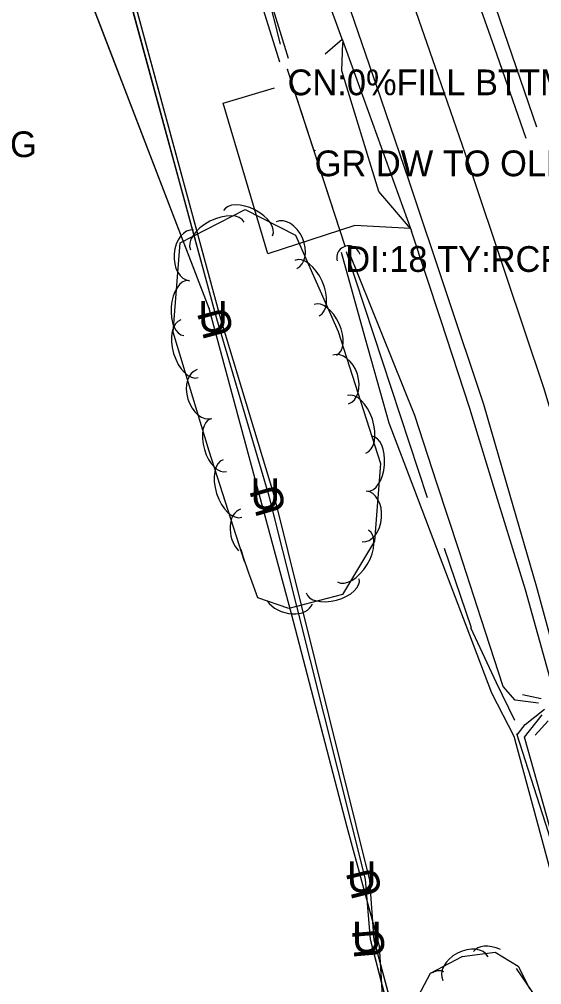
# Model space of a CAD drawing. Extents: x 954793 to 988390, y 1867850 to 1924428.
# Drawn here: x 961202.4 to 961303.9, y 1906990.9 to 1907178.4 of the extents above; entities that cross this region are included whole.
import ezdxf

# ---------------------------------------------------------------- set-up
doc = ezdxf.new("R2010")
doc.units = 0
for name, color, linetype in [('Default', 7, 'Continuous'), ('S_CROSS_DRAIN', 7, 'Continuous'), ('S_DITCHLINE', 7, 'Continuous'), ('S_DRG_PT_SYM', 7, 'Continuous'), ('S_DRIVEWAY', 7, 'Continuous'), ('S_EDGE_PAVEMENT', 7, 'Continuous'), ('S_FIBER_OPTIC_CABLE', 7, 'Continuous'), ('S_MSC_PT_SYM', 7, 'Continuous'), ('S_PAVEMENT_CROWN', 7, 'Continuous'), ('S_SHOULDER', 7, 'Continuous'), ('S_SIDE_DRAIN', 7, 'Continuous'), ('S_SIDE_DRAIN_ANNOT', 7, 'Continuous'), ('S_STREAM', 7, 'Continuous'), ('S_SURVEY_TEXT_ANNOT', 7, 'Continuous'), ('S_TREE', 7, 'Continuous'), ('S_UNDERGROUND_CABLE', 7, 'Continuous'), ('S_UTL_PT_SYM', 7, 'Continuous'), ('S_WALL', 7, 'Continuous'), ('S_WATER_UTILITIES', 7, 'Continuous')]:
    doc.layers.add(name, color=color, linetype=linetype)

msp = doc.modelspace()

# ---------------------------------------------------------------- linework, layer by layer
at = {"layer": 'S_CROSS_DRAIN'}
msp.add_arc((961266.42, 1907132.08), 2.3, 14.8327, 195.1619, dxfattribs=at)
at = {"layer": 'S_DITCHLINE'}
for points in [[(961254.72, 1907170.78), (961248.77, 1907190.15), (961242.82, 1907209.52), (961236.87, 1907228.9), (961230.93, 1907248.27), (961225.74, 1907260.43), (961220.56, 1907272.59), (961215.38, 1907284.75), (961210.2, 1907296.91)], [(961253.09, 1907170.08), (961247.06, 1907189.43), (961241.02, 1907208.77), (961234.99, 1907228.12), (961228.96, 1907247.47)], [(961322.47, 1906887.46), (961322.33, 1906901.25), (961322.2, 1906915.05), (961320.23, 1906932.99), (961318.26, 1906950.94), (961313.84, 1906974.99), (961309.43, 1906999.03), (961304, 1907019.04), (961298.58, 1907039.06), (961294.23, 1907047.52), (961289.25, 1907060.62), (961284.27, 1907073.73), (961279.29, 1907086.84), (961274.3, 1907099.94), (961269.67, 1907116.51), (961265.05, 1907133.07)], [(961303.33, 1907045.59), (961298.77, 1907046.15), (961296.48, 1907048.79), (961292.18, 1907061.96), (961287.88, 1907075.12), (961283.59, 1907088.29), (961279.29, 1907101.45), (961272.87, 1907117.35), (961266.46, 1907133.25)], [(961291.74, 1906679.95), (961296.03, 1906697.99), (961300.33, 1906716.03), (961304.62, 1906734.07), (961308.92, 1906752.11), (961311.42, 1906766.43), (961313.93, 1906780.76), (961316.43, 1906795.08), (961318.94, 1906809.41), (961320.48, 1906822.08), (961322.01, 1906834.76), (961323.55, 1906847.43), (961325.09, 1906860.1), (961325, 1906873.79), (961324.9, 1906887.47), (961324.81, 1906901.15), (961324.72, 1906914.84), (961322.75, 1906933.11), (961320.79, 1906951.39), (961316.17, 1906975.63), (961311.56, 1906999.87), (961306.08, 1907019.42), (961300.61, 1907038.98), (961304.05, 1907043.3)]]:
    msp.add_lwpolyline(points, dxfattribs=at)
at = {"layer": 'S_DRG_PT_SYM'}
for points in [[(961254.57, 1907168.63), (961254.52, 1907168.61), (961254.57, 1907168.63), (961254.59, 1907168.58), (961254.57, 1907168.63), (961254.62, 1907168.64), (961254.57, 1907168.63), (961254.56, 1907168.68)], [(961254.57, 1907168.63), (961254.52, 1907168.61), (961254.57, 1907168.63), (961254.59, 1907168.58), (961254.57, 1907168.63), (961254.62, 1907168.64), (961254.57, 1907168.63), (961254.56, 1907168.68)], [(961265.78, 1907134.32), (961265.73, 1907134.3), (961265.78, 1907134.32), (961265.8, 1907134.27), (961265.78, 1907134.32), (961265.83, 1907134.33), (961265.78, 1907134.32), (961265.76, 1907134.36)], [(961265.78, 1907134.32), (961265.73, 1907134.3), (961265.78, 1907134.32), (961265.8, 1907134.27), (961265.78, 1907134.32), (961265.83, 1907134.33), (961265.78, 1907134.32), (961265.76, 1907134.36)]]:
    msp.add_lwpolyline(points, close=True, dxfattribs=at)
for points in [[(961254.57, 1907168.63), (961254.57, 1907168.68), (961254.57, 1907168.63), (961254.52, 1907168.63), (961254.57, 1907168.63), (961254.57, 1907168.58), (961254.57, 1907168.63), (961254.62, 1907168.63)], [(961265.78, 1907134.32), (961265.78, 1907134.37), (961265.78, 1907134.32), (961265.73, 1907134.32), (961265.78, 1907134.32), (961265.78, 1907134.27), (961265.78, 1907134.32), (961265.83, 1907134.32)]]:
    msp.add_lwpolyline(points, dxfattribs=at)
at = {"layer": 'S_DRIVEWAY'}
for points in [[(961261.85, 1907171.7), (961265.17, 1907174.52)], [(961278.44, 1907137.77), (961272.31, 1907144.95), (961265.09, 1907168.36), (961265.3, 1907173.86)], [(961278.44, 1907137.77), (961267.62, 1907138.36), (961250.7, 1907132.81), (961242.05, 1907162.06), (961252.04, 1907165.05)]]:
    msp.add_lwpolyline(points, dxfattribs=at)
at = {"layer": 'S_EDGE_PAVEMENT'}
for points in [[(961300.92, 1907155.23), (961294.74, 1907172.89), (961288.25, 1907191.42), (961280.9, 1907212.41), (961273.54, 1907233.39), (961266.92, 1907252.04), (961260.29, 1907270.68), (961252.85, 1907291.51), (961245.41, 1907312.33), (961241.15, 1907324.22), (961236.89, 1907336.11)], [(961316.95, 1907013.65), (961316.5, 1907015.62), (961312.38, 1907033.65), (961307.67, 1907050.96), (961302.96, 1907068.26), (961297.82, 1907085.92), (961292.68, 1907103.57), (961285.44, 1907125.25), (961278.21, 1907146.93), (961271.84, 1907165.49), (961265.48, 1907184.05), (961258.06, 1907204.78), (961250.65, 1907225.51), (961243.98, 1907244.25), (961237.3, 1907262.99), (961229.77, 1907283.98), (961222.23, 1907304.96), (961214.06, 1907327.82), (961213.71, 1907328.79)]]:
    msp.add_lwpolyline(points, dxfattribs=at)
at = {"layer": 'S_FIBER_OPTIC_CABLE'}
for p, q in [((961241.69, 1907119.93), (961193.03, 1907298.85)), ((961252, 1907085.72), (961241.69, 1907119.93)), ((961270.57, 1907011.18), (961252, 1907085.72)), ((961271.41, 1906999.5), (961270.57, 1907011.18)), ((961277.09, 1906978.27), (961271.41, 1906999.5))]:
    msp.add_line(p, q, dxfattribs=at)
msp.add_lwpolyline([(961285.83, 1906512.94), (961239.76, 1906525.04), (961231.67, 1906528.87), (961245.94, 1906585.05), (961263.31, 1906650.29), (961274.95, 1906713.95), (961277.65, 1906742.92), (961276.99, 1906766.38), (961281.46, 1906820.82), (961281.51, 1906820.94), (961290.68, 1906871.65), (961288.29, 1906928.98), (961277.09, 1906978.27), (961271.41, 1906999.5), (961270.57, 1907011.18), (961252, 1907085.72), (961241.69, 1907119.93), (961193.03, 1907298.85), (961178.12, 1907348.06), (961184.61, 1907353.61)], dxfattribs=at)
msp.add_lwpolyline([(961285.83, 1906512.94), (961239.76, 1906525.04), (961231.67, 1906528.87), (961245.94, 1906585.05), (961263.31, 1906650.29), (961274.95, 1906713.95), (961277.65, 1906742.92), (961276.99, 1906766.38), (961281.46, 1906820.82), (961281.51, 1906820.94), (961290.68, 1906871.65), (961288.29, 1906928.98), (961277.09, 1906978.27), (961271.41, 1906999.5), (961270.57, 1907011.18), (961252, 1907085.72), (961241.69, 1907119.93), (961193.03, 1907298.85), (961178.12, 1907348.06), (961184.61, 1907353.61)], dxfattribs=at)
at = {"layer": 'S_MSC_PT_SYM'}
msp.add_lwpolyline([(961259.83, 1907152.9), (961259.83, 1907152.95), (961259.83, 1907152.9), (961259.78, 1907152.9), (961259.83, 1907152.9), (961259.83, 1907152.85), (961259.83, 1907152.9), (961259.88, 1907152.9)], close=True, dxfattribs=at)
msp.add_lwpolyline([(961259.83, 1907152.9), (961259.83, 1907152.95), (961259.83, 1907152.9), (961259.78, 1907152.9), (961259.83, 1907152.9), (961259.83, 1907152.85), (961259.83, 1907152.9), (961259.88, 1907152.9)], close=True, dxfattribs=at)
msp.add_lwpolyline([(961259.83, 1907152.9), (961259.83, 1907152.95), (961259.83, 1907152.9), (961259.78, 1907152.9), (961259.83, 1907152.9), (961259.83, 1907152.85), (961259.83, 1907152.9), (961259.88, 1907152.9)], dxfattribs=at)
at = {"layer": 'S_PAVEMENT_CROWN'}
msp.add_lwpolyline([(961344.01, 1906875.13), (961344.7, 1906891.33), (961344.06, 1906908.63), (961343.41, 1906925.94), (961341.07, 1906945.59), (961338.72, 1906965.23), (961335.74, 1906982.55), (961332.75, 1906999.87), (961328.51, 1907018.15), (961324.27, 1907036.43), (961319.68, 1907053.82), (961315.1, 1907071.21), (961309.72, 1907089.01), (961304.35, 1907106.82), (961297.04, 1907128.65), (961289.73, 1907150.48), (961283.31, 1907169.01), (961276.9, 1907187.55)], dxfattribs=at)
at = {"layer": 'S_SHOULDER'}
msp.add_line((961265.17, 1907174.52), (961278.66, 1907137.22), dxfattribs=at)
for points in [[(961265.17, 1907174.52), (961262.12, 1907182.93), (961254.89, 1907203.72), (961247.67, 1907224.51), (961240.97, 1907243.24), (961234.28, 1907261.97), (961226.89, 1907282.91), (961219.51, 1907303.85), (961211.28, 1907326.38)], [(961303.02, 1907157.4), (961297.44, 1907173.7), (961291.09, 1907192.26), (961289.42, 1907197.03)], [(961314.97, 1907013.72), (961314.62, 1907015.17), (961310.37, 1907033.12), (961305.57, 1907050.33), (961300.77, 1907067.54), (961295.37, 1907085.16), (961289.97, 1907102.78), (961284.32, 1907120), (961278.66, 1907137.22)]]:
    msp.add_lwpolyline(points, dxfattribs=at)
at = {"layer": 'S_SIDE_DRAIN'}
msp.add_line((961265.78, 1907134.32), (961256.24, 1907163.53), dxfattribs=at)
msp.add_lwpolyline([(961265.78, 1907134.32), (961254.57, 1907168.63)], dxfattribs=at)
msp.add_lwpolyline([(961265.78, 1907134.32), (961254.57, 1907168.63)], dxfattribs=at)
at = {"layer": 'S_STREAM'}
for points in [[(961253.22, 1907173.53), (961250.69, 1907183.57)], [(961281.73, 1907085.41), (961265.99, 1907133.23)], [(961290.28, 1907060.22), (961285.06, 1907075.58)], [(961298.74, 1907042.21), (961295.14, 1907049.51), (961290.19, 1907060.21)], [(961299.14, 1907039.44), (961300.7, 1907041.42), (961304.48, 1907044.39)], [(961299.07, 1907039.67), (961305.21, 1907020.52), (961307.54, 1907012.13)]]:
    msp.add_lwpolyline(points, dxfattribs=at)
at = {"layer": 'S_TREE'}
for points in [[(961246.2, 1907073.08), (961239.3, 1907094.51), (961232.33, 1907117.63), (961233.71, 1907134.94), (961246.35, 1907141.45), (961256.11, 1907136.44), (961264.41, 1907117.72), (961272.65, 1907092.11), (961271.46, 1907077.04), (961265.25, 1907066.68), (961254.83, 1907063.92), (961248.81, 1907066), (961247.45, 1907069.8), (961247.01, 1907070.78), (961245.96, 1907074.02), (961245.53, 1907075.42)], [(961299.01, 1906994.04), (961307.13, 1906982.04), (961307.96, 1906971.95), (961296.88, 1906961.85), (961288.58, 1906962.03), (961282.41, 1906966.83), (961278.27, 1906975.44), (961278.84, 1906986.53), (961282.32, 1906993.09), (961288.47, 1906996.34), (961294.92, 1906997.22), (961299.36, 1906994.46), (961301.01, 1906991.28), (961301.6, 1906990.05)]]:
    msp.add_lwpolyline(points, dxfattribs=at)
for centre, major_axis, ratio, start_param, end_param in [((961246.89, 1907138.79), (-4.76, 2.44), 0.540699, 3.141593, 6.283185), ((961240.94, 1907136.28), (-5.22, -2.69), 0.55008, 3.141593, 6.283185), ((961254.35, 1907134.54), (-2.01, 4.53), 0.685311, 3.141593, 6.283185), ((961235.91, 1907132.55), (-0.39, -4.94), 0.685311, 3.141593, 6.283185), ((961258.34, 1907126.18), (-2.38, 5.37), 0.55008, 3.141593, 6.283185), ((961234.83, 1907122.3), (-0.42, -5.33), 0.540699, 3.141593, 6.283185), ((961261.93, 1907118.07), (-2.17, 4.89), 0.540699, 3.141593, 6.283185), ((961235.52, 1907114.4), (1.69, -5.62), 0.55008, 3.141593, 6.283185), ((961264.89, 1907108.44), (-1.52, 4.72), 0.685311, 3.141593, 6.283185), ((961238.44, 1907105.61), (1.43, -4.74), 0.685311, 3.141593, 6.283185), ((961267.98, 1907099.71), (-1.8, 5.59), 0.55008, 3.141593, 6.283185), ((961241.17, 1907095.66), (1.54, -5.12), 0.540699, 3.141593, 6.283185), ((961270.52, 1907092.07), (0.42, 5.33), 0.540699, 3.141593, 6.283185), ((961243.86, 1907087.26), (1.8, -5.59), 0.55008, 3.141593, 6.283185), ((961269.45, 1907081.82), (0.39, 4.94), 0.685311, 3.141593, 6.283185), ((961246.95, 1907078.53), (1.52, -4.72), 0.685311, 3.141593, 5.266867), ((961267.26, 1907074.14), (3.02, 5.03), 0.55008, 3.141593, 6.283185), ((961263.32, 1907068.36), (5.17, 1.37), 0.540699, 3.141593, 6.283185), ((961254.7, 1907066.49), (4.68, -1.62), 0.685311, 3.914612, 6.283185), ((961289.14, 1906994), (-4.38, -2.32), 0.685311, 3.141593, 6.283185), ((961295.7, 1906994.24), (-4.98, 3.1), 0.55008, 4.993738, 6.283185), ((961282.39, 1906988.69), (-2.51, -4.72), 0.540699, 3.141593, 3.82564)]:
    msp.add_ellipse(centre, major_axis=major_axis, ratio=ratio, start_param=start_param, end_param=end_param, dxfattribs=at)
at = {"layer": 'S_UNDERGROUND_CABLE'}
for p, q in [((961240.81, 1907120.21), (961192.22, 1907298.69)), ((961250.98, 1907085.77), (961240.81, 1907120.21)), ((961269.7, 1907011.39), (961250.98, 1907085.77)), ((961270.69, 1906999.66), (961269.7, 1907011.39)), ((961276.23, 1906978.14), (961270.69, 1906999.66))]:
    msp.add_line(p, q, dxfattribs=at)
msp.add_lwpolyline([(961219.85, 1906506.18), (961224.66, 1906512.65), (961229.29, 1906526.62), (961245.18, 1906585.14), (961262.51, 1906650.28), (961274.33, 1906713.58), (961277.08, 1906742.86), (961276.18, 1906766.43), (961280.48, 1906820.72), (961289.88, 1906871.79), (961287.25, 1906929.1), (961276.23, 1906978.14), (961270.69, 1906999.66), (961269.7, 1907011.39), (961250.98, 1907085.77), (961240.81, 1907120.21), (961192.22, 1907298.69), (961177.3, 1907348.84), (961184.15, 1907354.03)], dxfattribs=at)
msp.add_lwpolyline([(961219.85, 1906506.18), (961224.66, 1906512.65), (961229.29, 1906526.62), (961245.18, 1906585.14), (961262.51, 1906650.28), (961274.33, 1906713.58), (961277.08, 1906742.86), (961276.18, 1906766.43), (961280.48, 1906820.72), (961289.88, 1906871.79), (961287.25, 1906929.1), (961276.23, 1906978.14), (961270.69, 1906999.66), (961269.7, 1907011.39), (961250.98, 1907085.77), (961240.81, 1907120.21), (961192.22, 1907298.69), (961177.3, 1907348.84), (961184.15, 1907354.03)], dxfattribs=at)
at = {"layer": 'S_UTL_PT_SYM'}
for points in [[(961239.3, 1907122.22), (961239.25, 1907122.2), (961239.3, 1907122.22), (961239.31, 1907122.17), (961239.3, 1907122.22), (961239.34, 1907122.24), (961239.3, 1907122.22), (961239.28, 1907122.27)], [(961239.3, 1907122.22), (961239.25, 1907122.2), (961239.3, 1907122.22), (961239.31, 1907122.17), (961239.3, 1907122.22), (961239.34, 1907122.24), (961239.3, 1907122.22), (961239.28, 1907122.27)], [(961241.69, 1907119.93), (961241.65, 1907119.91), (961241.69, 1907119.93), (961241.71, 1907119.88), (961241.69, 1907119.93), (961241.74, 1907119.94), (961241.69, 1907119.93), (961241.68, 1907119.98)], [(961241.69, 1907119.93), (961241.65, 1907119.91), (961241.69, 1907119.93), (961241.71, 1907119.88), (961241.69, 1907119.93), (961241.74, 1907119.94), (961241.69, 1907119.93), (961241.68, 1907119.98)], [(961252, 1907085.72), (961251.95, 1907085.7), (961252, 1907085.72), (961252.01, 1907085.67), (961252, 1907085.72), (961252.04, 1907085.73), (961252, 1907085.72), (961251.98, 1907085.77)], [(961252, 1907085.72), (961251.95, 1907085.7), (961252, 1907085.72), (961252.01, 1907085.67), (961252, 1907085.72), (961252.04, 1907085.73), (961252, 1907085.72), (961251.98, 1907085.77)], [(961255.35, 1907062.93), (961255.3, 1907062.91), (961255.35, 1907062.93), (961255.36, 1907062.88), (961255.35, 1907062.93), (961255.4, 1907062.94), (961255.35, 1907062.93), (961255.34, 1907062.98)], [(961255.35, 1907062.93), (961255.3, 1907062.91), (961255.35, 1907062.93), (961255.36, 1907062.88), (961255.35, 1907062.93), (961255.4, 1907062.94), (961255.35, 1907062.93), (961255.34, 1907062.98)], [(961266.13, 1907021.45), (961266.08, 1907021.44), (961266.13, 1907021.45), (961266.14, 1907021.4), (961266.13, 1907021.45), (961266.18, 1907021.46), (961266.13, 1907021.45), (961266.11, 1907021.5)], [(961266.13, 1907021.45), (961266.08, 1907021.44), (961266.13, 1907021.45), (961266.14, 1907021.4), (961266.13, 1907021.45), (961266.18, 1907021.46), (961266.13, 1907021.45), (961266.11, 1907021.5)], [(961270.57, 1907011.18), (961270.52, 1907011.17), (961270.57, 1907011.18), (961270.58, 1907011.13), (961270.57, 1907011.18), (961270.62, 1907011.19), (961270.57, 1907011.18), (961270.56, 1907011.23)], [(961270.57, 1907011.18), (961270.52, 1907011.17), (961270.57, 1907011.18), (961270.58, 1907011.13), (961270.57, 1907011.18), (961270.62, 1907011.19), (961270.57, 1907011.18), (961270.56, 1907011.23)], [(961271.41, 1906999.5), (961271.36, 1906999.49), (961271.41, 1906999.5), (961271.41, 1906999.45), (961271.41, 1906999.5), (961271.46, 1906999.5), (961271.41, 1906999.5), (961271.4, 1906999.55)], [(961271.41, 1906999.5), (961271.36, 1906999.49), (961271.41, 1906999.5), (961271.41, 1906999.45), (961271.41, 1906999.5), (961271.46, 1906999.5), (961271.41, 1906999.5), (961271.4, 1906999.55)], [(961272.44, 1906998.38), (961272.39, 1906998.37), (961272.44, 1906998.38), (961272.45, 1906998.33), (961272.44, 1906998.38), (961272.49, 1906998.4), (961272.44, 1906998.38), (961272.43, 1906998.43)], [(961272.44, 1906998.38), (961272.39, 1906998.37), (961272.44, 1906998.38), (961272.45, 1906998.33), (961272.44, 1906998.38), (961272.49, 1906998.4), (961272.44, 1906998.38), (961272.43, 1906998.43)]]:
    msp.add_lwpolyline(points, close=True, dxfattribs=at)
for points in [[(961239.3, 1907122.22), (961239.3, 1907122.27), (961239.3, 1907122.22), (961239.25, 1907122.22), (961239.3, 1907122.22), (961239.3, 1907122.17), (961239.3, 1907122.22), (961239.35, 1907122.22)], [(961241.69, 1907119.93), (961241.69, 1907119.98), (961241.69, 1907119.93), (961241.64, 1907119.93), (961241.69, 1907119.93), (961241.69, 1907119.88), (961241.69, 1907119.93), (961241.74, 1907119.93)], [(961252, 1907085.72), (961252, 1907085.77), (961252, 1907085.72), (961251.95, 1907085.72), (961252, 1907085.72), (961252, 1907085.67), (961252, 1907085.72), (961252.05, 1907085.72)], [(961255.35, 1907062.93), (961255.35, 1907062.98), (961255.35, 1907062.93), (961255.3, 1907062.93), (961255.35, 1907062.93), (961255.35, 1907062.88), (961255.35, 1907062.93), (961255.4, 1907062.93)], [(961266.13, 1907021.45), (961266.13, 1907021.5), (961266.13, 1907021.45), (961266.08, 1907021.45), (961266.13, 1907021.45), (961266.13, 1907021.4), (961266.13, 1907021.45), (961266.18, 1907021.45)], [(961270.57, 1907011.18), (961270.57, 1907011.23), (961270.57, 1907011.18), (961270.52, 1907011.18), (961270.57, 1907011.18), (961270.57, 1907011.13), (961270.57, 1907011.18), (961270.62, 1907011.18)], [(961271.41, 1906999.5), (961271.41, 1906999.55), (961271.41, 1906999.5), (961271.36, 1906999.5), (961271.41, 1906999.5), (961271.41, 1906999.45), (961271.41, 1906999.5), (961271.46, 1906999.5)], [(961272.44, 1906998.38), (961272.44, 1906998.43), (961272.44, 1906998.38), (961272.39, 1906998.38), (961272.44, 1906998.38), (961272.44, 1906998.33), (961272.44, 1906998.38), (961272.49, 1906998.38)]]:
    msp.add_lwpolyline(points, dxfattribs=at)
at = {"layer": 'S_WALL'}
for points in [[(961300.22, 1907047.26), (961303.84, 1907046.45)], [(961302.66, 1907039.36), (961305.17, 1907042.1)]]:
    msp.add_lwpolyline(points, dxfattribs=at)
at = {"layer": 'S_WATER_UTILITIES'}
for p, q in [((961239.3, 1907122.22), (961178.98, 1907279.14)), ((961255.35, 1907062.93), (961239.3, 1907122.22)), ((961266.13, 1907021.45), (961255.35, 1907062.93)), ((961272.44, 1906998.38), (961266.13, 1907021.45)), ((961277.46, 1906916.71), (961272.44, 1906998.38))]:
    msp.add_line(p, q, dxfattribs=at)
msp.add_lwpolyline([(961233.21, 1906581.92), (961239.88, 1906613.32), (961245.65, 1906637.53), (961246.05, 1906642.65), (961243.1, 1906645.82), (961246.26, 1906663.24), (961260.29, 1906722.58), (961260.27, 1906721.68), (961272.47, 1906777.72), (961274.65, 1906810.79), (961278.54, 1906880.67), (961277.46, 1906916.71), (961272.44, 1906998.38), (961266.13, 1907021.45), (961255.35, 1907062.93), (961239.3, 1907122.22), (961178.98, 1907279.14), (961156.47, 1907362.93), (961139.98, 1907424.6), (961123.39, 1907478.88), (961104.6, 1907524.33), (961089.95, 1907561.75), (961070.69, 1907621.77), (961035.76, 1907704.59)], dxfattribs=at)
msp.add_lwpolyline([(961233.21, 1906581.92), (961239.88, 1906613.32), (961245.65, 1906637.53), (961246.05, 1906642.65), (961243.1, 1906645.82), (961246.26, 1906663.24), (961260.29, 1906722.58), (961260.27, 1906721.68), (961272.47, 1906777.72), (961274.65, 1906810.79), (961278.54, 1906880.67), (961277.46, 1906916.71), (961272.44, 1906998.38), (961266.13, 1907021.45), (961255.35, 1907062.93), (961239.3, 1907122.22), (961178.98, 1907279.14), (961156.47, 1907362.93), (961139.98, 1907424.6), (961123.39, 1907478.88), (961104.6, 1907524.33), (961089.95, 1907561.75), (961070.69, 1907621.77), (961035.76, 1907704.59)], dxfattribs=at)

# ---------------------------------------------------------------- texts
at = {"layer": 'Default'}
for rotation, p in [(360, (961237.18, 1907117.66)), (105.2307, (961244.22, 1907117.37)), (106.448, (961254.45, 1907083.01)), (360, (961247.35, 1907083.23)), (360, (961266.07, 1907008.85)), (104.1293, (961273.06, 1907008.5)), (360, (961267.06, 1906997.11)), (94.8081, (961273.53, 1906996.26))]:
    msp.add_text('U', height=6, rotation=rotation, dxfattribs=at).set_placement(p)
at = {"layer": 'S_SIDE_DRAIN_ANNOT'}
for s, p in [('CN:0%FILL BTTM OF PIPE', (961254.57, 1907163.63)), ('DI:18 TY:RCP CN:25%FILL BTTM OF', (961265.78, 1907129.32))]:
    msp.add_text(s, height=5, dxfattribs=at).set_placement(p)
at = {"layer": 'S_SURVEY_TEXT_ANNOT'}
for s, p in [('SLAB FOR OLD BUILDING', (961123.73, 1907151.61)), ('GR DW TO OLD HOUSE PLC', (961259.83, 1907147.9))]:
    msp.add_text(s, height=5, dxfattribs=at).set_placement(p)

doc.saveas('drawing.dxf')
